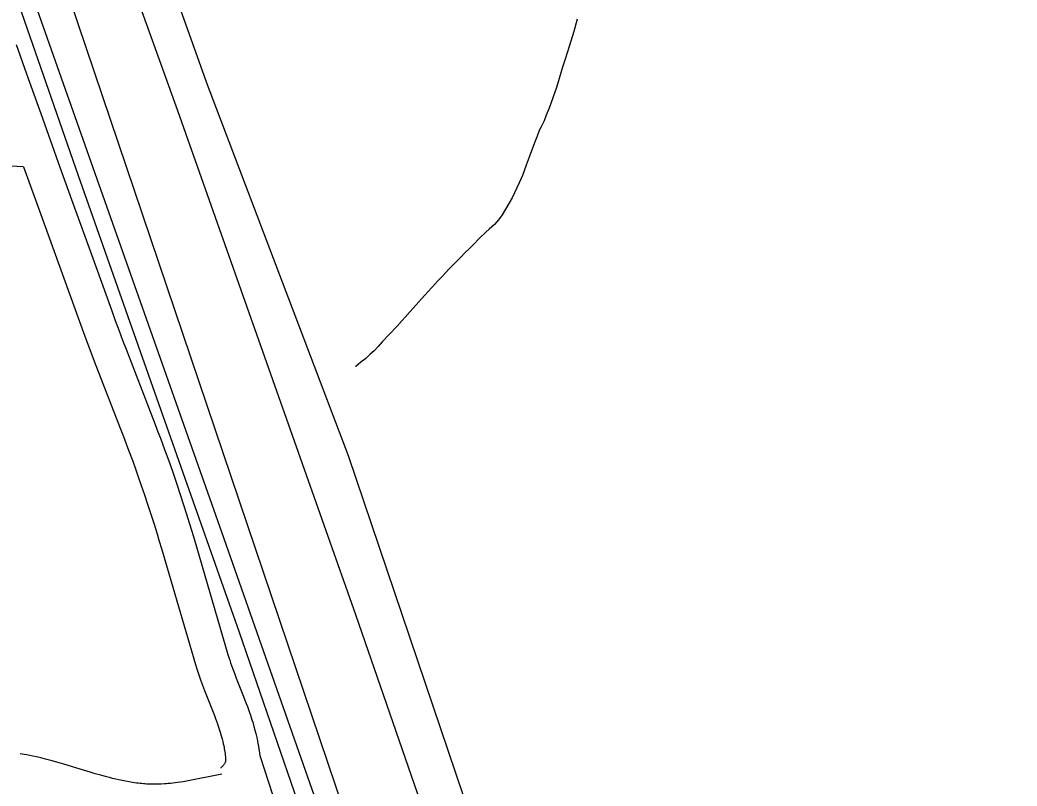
# Model space of a CAD drawing. Extents: x 3161564 to 3199464, y 849354 to 874788.
# Drawn here: x 3169288 to 3170167, y 870213 to 870889 of the extents above; entities that cross this region are included whole.
import ezdxf

# ---------------------------------------------------------------- set-up
doc = ezdxf.new("R2010")
doc.units = 0
for name, color, linetype in [('V-RAIL-TRAK', 7, 'Continuous'), ('V-ROAD-CNTR', 7, 'Continuous'), ('V-TOPO-SHOR', 7, 'Continuous')]:
    doc.layers.add(name, color=color, linetype=linetype)

msp = doc.modelspace()

# ---------------------------------------------------------------- linework, layer by layer
at = {"layer": 'V-RAIL-TRAK'}
msp.add_lwpolyline([(3168553.79, 873000.01), (3168563.45, 872972.49), (3168629.72, 872783.23), (3168697.15, 872589.93), (3168766.17, 872394.78), (3168833.42, 872202.48), (3168898.32, 872016.47), (3168950.97, 871864.14), (3169019.21, 871671.22), (3169093.42, 871457.02), (3169161.66, 871263.3), (3169176.05, 871221.68), (3169181.47, 871205.7), (3169222.68, 871089.05), (3169275.72, 870935.91), (3169339.64, 870751.53), (3169406.89, 870560.45), (3169481.75, 870349.07), (3169563.72, 870111.14), (3169647.31, 869874.01), (3169674.72, 869796.11), (3169723.87, 869654.13), (3169783.91, 869484.28)], dxfattribs=at)
at = {"layer": 'V-ROAD-CNTR'}
for points in [[(3171157.78, 865600.73), (3171019.8, 865996.55), (3170901.31, 866339.18), (3170725.36, 866839.73), (3170586.22, 867225.87), (3170422.83, 867697.17), (3170247.23, 868199.47), (3170069.46, 868710.52), (3169768.6, 869572.83), (3169650.91, 869911.56), (3169466.33, 870437.22), (3169284.62, 870951.57), (3169121.93, 871415.37), (3168885.07, 872093.23), (3168676.79, 872695.13), (3168567.48, 873002.51)], [(3168656.72, 873002.26), (3168677.73, 872940.85), (3168779.05, 872663.88), (3168895.33, 872327.24), (3169059.69, 871858.41), (3169197.92, 871467.62), (3169302.14, 871156.51), (3169427.34, 870808.59), (3169584.22, 870364.65), (3169775.64, 869811.44), (3170002.51, 869163.54)], [(3169285.04, 870866.98), (3169294.28, 870840.93), (3169308.19, 870801.86), (3169322.14, 870762.82), (3169333.8, 870730.39), (3169351.37, 870681.74), (3169368.98, 870633.12), (3169372.47, 870623.58), (3169375.79, 870614.67), (3169378.95, 870606.32), (3169381.94, 870598.51), (3169404.8, 870539.56), (3169407.64, 870532.12), (3169410.1, 870525.61), (3169412.25, 870519.89), (3169415.94, 870509.89), (3169418.68, 870502.34), (3169420.71, 870496.65), (3169423.69, 870488.12), (3169426.61, 870479.55), (3169429.73, 870470.16), (3169432.58, 870461.34), (3169435.21, 870453.07), (3169437.62, 870445.31), (3169439.85, 870438.03), (3169441.93, 870431.16), (3169471.77, 870329.26), (3169472.55, 870326.74), (3169473.35, 870324.29), (3169474.16, 870321.88), (3169474.98, 870319.54), (3169475.79, 870317.28), (3169477.47, 870312.77), (3169479.09, 870308.55), (3169485.52, 870292.23), (3169486.74, 870289.09), (3169487.87, 870286.13), (3169488.91, 870283.34), (3169489.87, 870280.7), (3169490.75, 870278.21), (3169491.56, 870275.87), (3169492.3, 870273.66), (3169492.97, 870271.58), (3169493.6, 870269.58), (3169494.69, 870265.91), (3169495.59, 870262.63), (3169496.33, 870259.74), (3169496.92, 870257.19), (3169497.41, 870254.94), (3169497.81, 870252.97), (3169498.14, 870251.18), (3169498.63, 870248.18), (3169499.76, 870240.15)], [(3169291.64, 870759), (3167880.51, 870829.64)], [(3169291.64, 870759), (3169305.58, 870720.22), (3169323.16, 870671.54), (3169340.79, 870622.86), (3169344.33, 870613.19), (3169347.71, 870604.13), (3169350.91, 870595.66), (3169353.94, 870587.73), (3169376.8, 870528.79), (3169379.6, 870521.46), (3169382.03, 870515.04), (3169384.13, 870509.43), (3169387.77, 870499.57), (3169390.45, 870492.19), (3169392.42, 870486.66), (3169395.34, 870478.33), (3169398.18, 870469.99), (3169401.22, 870460.81), (3169404.01, 870452.19), (3169406.59, 870444.07), (3169408.96, 870436.45), (3169411.16, 870429.28), (3169413.18, 870422.6), (3169443.04, 870320.62), (3169443.95, 870317.68), (3169444.87, 870314.85), (3169445.79, 870312.13), (3169446.71, 870309.51), (3169447.62, 870306.97), (3169449.41, 870302.16), (3169451.13, 870297.67), (3169457.58, 870281.31), (3169458.74, 870278.33), (3169459.8, 870275.54), (3169460.76, 870272.96), (3169461.64, 870270.55), (3169462.43, 870268.31), (3169463.15, 870266.22), (3169463.8, 870264.28), (3169464.39, 870262.47), (3169464.9, 870260.83), (3169465.84, 870257.66), (3169466.59, 870254.95), (3169467.18, 870252.61), (3169467.66, 870250.58), (3169468.04, 870248.82), (3169468.35, 870247.29), (3169468.58, 870246.01), (3169468.97, 870243.65), (3169469.21, 870241.94), (3169469.36, 870240.72), (3169469.56, 870238.8), (3169469.7, 870236.94), (3169469.71, 870236.67), (3169469.72, 870236.41), (3169469.71, 870236.17), (3169469.7, 870235.96), (3169469.69, 870235.74), (3169469.66, 870235.53), (3169469.64, 870235.34), (3169469.62, 870235.27), (3169469.52, 870234.8), (3169469.3, 870234.03)], [(3169466.44, 870223.91), (3169435.11, 870217.62), (3169432.41, 870217.14), (3169429.85, 870216.73), (3169427.44, 870216.39), (3169425.17, 870216.1), (3169423.05, 870215.86), (3169421.06, 870215.67), (3169419.21, 870215.51), (3169417.47, 870215.38), (3169415.9, 870215.27), (3169412.86, 870215.12), (3169410.29, 870215.03), (3169408.08, 870215), (3169406.19, 870214.99), (3169404.56, 870215.01), (3169403.17, 870215.03), (3169402, 870215.07), (3169399.91, 870215.16), (3169398.43, 870215.25), (3169397.38, 870215.32), (3169395.79, 870215.46), (3169394.27, 870215.61), (3169392.63, 870215.8), (3169391.04, 870216), (3169387.76, 870216.48), (3169384.61, 870217), (3169381.54, 870217.56), (3169378.55, 870218.16), (3169375.63, 870218.79), (3169372.79, 870219.44), (3169370.03, 870220.11), (3169367.34, 870220.79), (3169364.74, 870221.47), (3169359.59, 870222.88), (3169354.76, 870224.26), (3169350.2, 870225.61), (3169341.5, 870228.24), (3169333.81, 870230.58), (3169326.99, 870232.62), (3169320.95, 870234.37), (3169315.61, 870235.85), (3169310.89, 870237.1), (3169306.73, 870238.14), (3169303.05, 870239.01), (3169299.82, 870239.73), (3169296.97, 870240.33), (3169294.46, 870240.83), (3169292.22, 870241.25), (3169288.51, 870241.88)], [(3169469.57, 870234.87), (3169469.3, 870234.11), (3169469.16, 870233.76), (3169468.99, 870233.41), (3169468.79, 870233.04), (3169468.56, 870232.66), (3169468.29, 870232.28), (3169467.99, 870231.87), (3169467.65, 870231.46), (3169467.28, 870231.04), (3169466.87, 870230.61), (3169466.42, 870230.17), (3169465.94, 870229.73), (3169465.44, 870229.3), (3169465.37, 870229.25)], [(3169499.76, 870240.15), (3169507.51, 870216.64), (3169510.99, 870206.01)]]:
    msp.add_lwpolyline(points, dxfattribs=at)
at = {"layer": 'V-TOPO-SHOR'}
for points in [[(3169666.5, 869918.52), (3169332.54, 870906.18), (3169236.62, 871193.95)], [(3169325.44, 871190.4), (3169453.34, 870831.58), (3169577.68, 870504.72), (3169726.9, 870064.19), (3169751.77, 870042.87), (3169776.64, 870046.42), (3169844.14, 870078.4), (3170139.01, 870160.11), (3170188.75, 870003.79)], [(3169779.55, 870889.14), (3169776.78, 870878.48), (3169772.56, 870865.01), (3169769.18, 870853.95), (3169766.87, 870846.92), (3169763.9, 870836.86), (3169761.58, 870829.02), (3169754.87, 870810.74), (3169752.36, 870804.72), (3169750.48, 870799.49), (3169747.98, 870794.28), (3169746.12, 870791.07), (3169744.44, 870786.25), (3169742.56, 870781.83), (3169740.26, 870775.61), (3169737.32, 870767.57), (3169734.6, 870760.54), (3169731.45, 870751.5), (3169728.54, 870744.88), (3169722.3, 870731.64), (3169713.62, 870716.82), (3169710.33, 870712.42), (3169706.64, 870708.23), (3169702.14, 870704.05), (3169699.08, 870701.47), (3169693.55, 870696.09), (3169687.82, 870690.32), (3169684.96, 870687.53), (3169680.25, 870682.95), (3169677.39, 870679.76), (3169670.42, 870672.59), (3169666.53, 870668.8), (3169660.8, 870662.82), (3169656.71, 870658.64), (3169651.58, 870652.85), (3169645.02, 870645.67), (3169635.18, 870634.5), (3169632.31, 870631.51), (3169628.01, 870626.73), (3169625.34, 870623.53), (3169621.04, 870618.75), (3169613.66, 870610.97), (3169607.73, 870604.79), (3169604.24, 870600.81), (3169600.76, 870597.02), (3169597.08, 870594.04), (3169593.2, 870590.25), (3169588.91, 870586.88), (3169584.42, 870583.11), (3169584.22, 870583.11)]]:
    msp.add_lwpolyline(points, dxfattribs=at)

doc.saveas('drawing.dxf')
